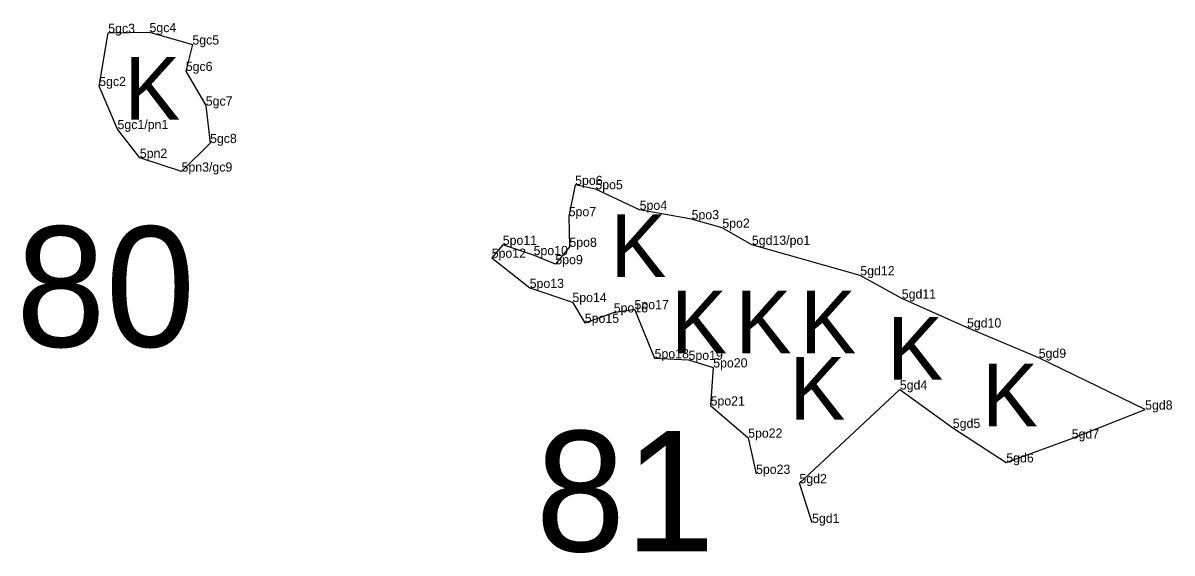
# Model space of a CAD drawing. Extents: x 2072529 to 2268812, y 436423 to 470008.
# Drawn here: x 2121510 to 2122133, y 448246 to 448534 of the extents above; entities that cross this region are included whole.
import ezdxf

# ---------------------------------------------------------------- set-up
doc = ezdxf.new("R2010")
doc.units = 0
for name, color, linetype in [('Old_Level_20', 7, 'Continuous'), ('Old_Level_52', 7, 'Continuous'), ('Old_Level_55', 7, 'Continuous'), ('Old_Level_60', 7, 'Continuous'), ('Old_Level_62', 7, 'Continuous')]:
    doc.layers.add(name, color=color, linetype=linetype)

msp = doc.modelspace()

# ---------------------------------------------------------------- linework, layer by layer
at = {"layer": 'Old_Level_20'}
for p, q in [((2121578.213, 448528.862), (2121578.213, 448528.862)), ((2121555.828, 448528.451), (2121555.828, 448528.451)), ((2121601.447, 448522.167), (2121601.447, 448522.167)), ((2121597.865, 448507.767), (2121597.865, 448507.767)), ((2121550.931, 448499.606), (2121550.931, 448499.606)), ((2121608.694, 448488.984), (2121608.694, 448488.984)), ((2121560.864, 448476.246), (2121560.864, 448476.246)), ((2121611.032, 448468.668), (2121611.032, 448468.668)), ((2121572.963, 448460.638), (2121572.963, 448460.638)), ((2121595.585, 448453.172), (2121595.585, 448453.172)), ((2121808.97, 448445.922), (2121808.97, 448445.922)), ((2121819.964, 448443.597), (2121819.964, 448443.597)), ((2121805.486, 448428.938), (2121805.486, 448428.938)), ((2121843.964, 448432.417), (2121843.964, 448432.417)), ((2121872.13, 448427.284), (2121872.13, 448427.284)), ((2121888.784, 448422.691), (2121888.784, 448422.691)), ((2121769.734, 448413.43), (2121769.734, 448413.43)), ((2121805.866, 448412.336), (2121805.866, 448412.336)), ((2121904.82, 448413.432), (2121904.82, 448413.432)), ((2121763.752, 448406.409), (2121763.752, 448406.409)), ((2121786.46, 448407.85), (2121786.46, 448407.85)), ((2121798.26, 448402.904), (2121798.26, 448402.904)), ((2121963.589, 448396.866), (2121963.589, 448396.866)), ((2121784.339, 448390.02), (2121784.339, 448390.02)), ((2121807.495, 448382.395), (2121807.495, 448382.395)), ((2121986.088, 448384.261), (2121986.088, 448384.261)), ((2121829.902, 448376.745), (2121829.902, 448376.745)), ((2121841.172, 448378.505), (2121841.172, 448378.505)), ((2121814.228, 448371.103), (2121814.228, 448371.103)), ((2122021.44, 448368.568), (2122021.44, 448368.568)), ((2121852.058, 448351.861), (2121852.058, 448351.861)), ((2121870.463, 448351.018), (2121870.463, 448351.018)), ((2122060.325, 448352.105), (2122060.325, 448352.105)), ((2121883.847, 448346.873), (2121883.847, 448346.873)), ((2121985.007, 448334.899), (2121985.007, 448334.899)), ((2121882.429, 448326.233), (2121882.429, 448326.233)), ((2122118.019, 448323.992), (2122118.019, 448323.992)), ((2122013.756, 448314.059), (2122013.756, 448314.059)), ((2121902.783, 448308.751), (2121902.783, 448308.751)), ((2122078.218, 448308.297), (2122078.218, 448308.297)), ((2122042.754, 448295.309), (2122042.754, 448295.309)), ((2121907.068, 448289.125), (2121907.068, 448289.125)), ((2121930.585, 448284.027), (2121930.585, 448284.027)), ((2121937.435, 448262.51), (2121937.435, 448262.51))]:
    msp.add_line(p, q, dxfattribs=at)
at = {"layer": 'Old_Level_52'}
msp.add_lwpolyline([(2121560.864, 448476.246), (2121550.931, 448499.606), (2121555.828, 448528.451), (2121578.213, 448528.862), (2121601.447, 448522.167), (2121597.865, 448507.767), (2121608.694, 448488.984), (2121611.032, 448468.668), (2121595.585, 448453.172), (2121572.963, 448460.638)], close=True, dxfattribs=at)
msp.add_lwpolyline([(2121937.435, 448262.51), (2121930.585, 448284.027), (2121985.007, 448334.899), (2122013.756, 448314.059), (2122042.754, 448295.309), (2122078.218, 448308.297), (2122118.019, 448323.992), (2122060.325, 448352.105), (2122021.44, 448368.568), (2121986.088, 448384.261), (2121963.589, 448396.866), (2121904.82, 448413.432), (2121888.784, 448422.691), (2121872.13, 448427.284), (2121843.964, 448432.417), (2121819.964, 448443.597), (2121808.97, 448445.922), (2121805.486, 448428.938), (2121805.866, 448412.336), (2121798.26, 448402.904), (2121786.46, 448407.85), (2121769.734, 448413.43), (2121763.752, 448406.409), (2121784.339, 448390.02), (2121807.495, 448382.395), (2121814.228, 448371.103), (2121829.902, 448376.745), (2121841.172, 448378.505), (2121852.058, 448351.861), (2121870.463, 448351.018), (2121883.847, 448346.873), (2121882.429, 448326.233), (2121902.783, 448308.751), (2121907.068, 448289.125)], dxfattribs=at)

# ---------------------------------------------------------------- texts
at = {"layer": 'Old_Level_55'}
for p in [(2121564.539, 448481.363), (2121828.081, 448395.99), (2121860.987, 448354.627), (2121895.987, 448354.627), (2121930.987, 448354.627), (2121978.147, 448340.312), (2121925.12, 448318.571), (2122029.583, 448314.859)]:
    msp.add_text('K', height=34, dxfattribs=at).set_placement(p)
at = {"layer": 'Old_Level_60'}
for s, p in [('5gc3', (2121555.828, 448528.451)), ('5gc4', (2121578.213, 448528.862)), ('5gc5', (2121601.447, 448522.167)), ('5gc6', (2121597.865, 448507.767)), ('5gc2', (2121550.931, 448499.606)), ('5gc7', (2121608.694, 448488.984)), ('5gc1/pn1', (2121560.864, 448476.246)), ('5gc8', (2121611.032, 448468.668)), ('5pn2', (2121572.963, 448460.638)), ('5pn3/gc9', (2121595.585, 448453.172)), ('5po6', (2121808.97, 448445.922)), ('5po5', (2121819.964, 448443.597)), ('5po4', (2121843.964, 448432.417)), ('5po7', (2121805.486, 448428.938)), ('5po3', (2121872.13, 448427.284)), ('5po2', (2121888.784, 448422.691)), ('5po11', (2121769.734, 448413.43)), ('5po8', (2121805.866, 448412.336)), ('5gd13/po1', (2121904.82, 448413.432)), ('5po12', (2121763.752, 448406.409)), ('5po10', (2121786.46, 448407.85)), ('5po9', (2121798.26, 448402.904)), ('5gd12', (2121963.589, 448396.866)), ('5po13', (2121784.339, 448390.02)), ('5po14', (2121807.495, 448382.395)), ('5gd11', (2121986.088, 448384.261)), ('5po16', (2121829.902, 448376.745)), ('5po17', (2121841.172, 448378.505)), ('5po15', (2121814.228, 448371.103)), ('5gd10', (2122021.44, 448368.568)), ('5po18', (2121852.058, 448351.861)), ('5po19', (2121870.463, 448351.018)), ('5gd9', (2122060.325, 448352.105)), ('5po20', (2121883.847, 448346.873)), ('5gd4', (2121985.007, 448334.899)), ('5po21', (2121882.429, 448326.233)), ('5gd8', (2122118.019, 448323.992)), ('5gd5', (2122013.756, 448314.059)), ('5po22', (2121902.783, 448308.751)), ('5gd7', (2122078.218, 448308.297)), ('5gd6', (2122042.754, 448295.309)), ('5po23', (2121907.068, 448289.125)), ('5gd2', (2121930.585, 448284.027)), ('5gd1', (2121937.435, 448262.51))]:
    msp.add_text(s, height=5, dxfattribs=at).set_placement(p)
at = {"layer": 'Old_Level_62'}
for s, p in [('80', (2121505.806, 448358.078)), ('81', (2121787.537, 448247.085))]:
    msp.add_text(s, height=65.34, dxfattribs=at).set_placement(p)

doc.saveas('drawing.dxf')
